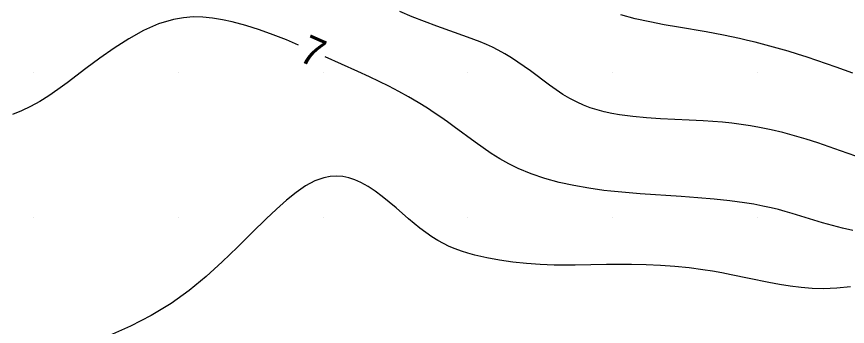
# Model space of a CAD drawing. Extents: x 2602990 to 2605851, y 618069 to 619180.
# Drawn here: x 2603528.8 to 2603586.2, y 618552.5 to 618573.9 of the extents above; entities that cross this region are included whole.
import ezdxf

# ---------------------------------------------------------------- set-up
doc = ezdxf.new("R2010")
doc.units = 0
for name, color, linetype in [('DTM Contours Minor', 7, 'Continuous'), ('DTM Contours Minor Text', 7, 'Continuous'), ('Exist DTM Crownline', 7, 'Continuous'), ('Exist DTM QL2 LIDAR Elevation Point', 7, 'Continuous'), ('Exist Roads EOP', 7, 'Continuous')]:
    doc.layers.add(name, color=color, linetype=linetype)

msp = doc.modelspace()

# ---------------------------------------------------------------- linework, layer by layer
at = {"layer": 'DTM Contours Minor'}
for points in [[(2603548.311, 618571.91), (2603547.471, 618572.26), (2603546.555, 618572.617), (2603545.619, 618572.953), (2603544.672, 618573.255), (2603543.725, 618573.511), (2603543.046, 618573.659), (2603542.371, 618573.77), (2603541.698, 618573.835), (2603541.025, 618573.847), (2603540.351, 618573.799), (2603539.675, 618573.683), (2603538.639, 618573.369), (2603537.602, 618572.912), (2603536.572, 618572.345), (2603535.559, 618571.699), (2603534.571, 618571.005), (2603533.617, 618570.297), (2603532.314, 618569.31), (2603531.681, 618568.847), (2603531.052, 618568.412), (2603530.422, 618568.013), (2603529.784, 618567.656), (2603529.175, 618567.363), (2603528.551, 618567.108)], [(2603587.328, 618564.06), (2603585.758, 618564.605), (2603584.968, 618564.88), (2603584.174, 618565.147), (2603583.377, 618565.402), (2603582.576, 618565.641), (2603581.772, 618565.861), (2603580.964, 618566.057), (2603580.154, 618566.226), (2603579.519, 618566.337), (2603578.881, 618566.432), (2603578.239, 618566.511), (2603577.591, 618566.576), (2603576.935, 618566.631), (2603576.271, 618566.675), (2603575.288, 618566.728), (2603573.306, 618566.823), (2603572.334, 618566.885), (2603571.39, 618566.971), (2603570.489, 618567.089), (2603569.949, 618567.185), (2603569.43, 618567.298), (2603568.932, 618567.431), (2603568.452, 618567.584), (2603567.99, 618567.759), (2603567.546, 618567.956), (2603567.047, 618568.217), (2603566.566, 618568.504), (2603566.101, 618568.812), (2603565.647, 618569.135), (2603564.331, 618570.12), (2603563.902, 618570.433), (2603563.467, 618570.736), (2603563.023, 618571.028), (2603562.566, 618571.305), (2603562.095, 618571.563), (2603561.696, 618571.759), (2603561.284, 618571.944), (2603560.859, 618572.121), (2603560.421, 618572.292), (2603559.968, 618572.46), (2603557.862, 618573.209), (2603557.01, 618573.524), (2603556.153, 618573.864), (2603555.301, 618574.232)], [(2603586.597, 618569.979), (2603585.458, 618570.384), (2603584.122, 618570.843), (2603583.451, 618571.066), (2603582.783, 618571.28), (2603582.121, 618571.484), (2603581.367, 618571.705), (2603580.614, 618571.912), (2603579.852, 618572.106), (2603579.322, 618572.233), (2603578.781, 618572.356), (2603578.227, 618572.475), (2603577.657, 618572.59), (2603577.071, 618572.703), (2603576.467, 618572.812), (2603574.563, 618573.136), (2603573.571, 618573.312), (2603572.57, 618573.506), (2603571.569, 618573.729), (2603570.581, 618573.988)], [(2603586.596, 618559.105), (2603585.892, 618559.265), (2603585.195, 618559.447), (2603584.506, 618559.644), (2603582.409, 618560.279), (2603581.934, 618560.414), (2603581.454, 618560.544), (2603580.965, 618560.665), (2603580.376, 618560.795), (2603579.765, 618560.913), (2603579.126, 618561.018), (2603578.101, 618561.152), (2603577.015, 618561.264), (2603575.886, 618561.359), (2603574.734, 618561.442), (2603571.912, 618561.635), (2603570.897, 618561.718), (2603570.394, 618561.765), (2603569.891, 618561.818), (2603569.389, 618561.877), (2603568.355, 618562.023), (2603567.327, 618562.205), (2603566.313, 618562.427), (2603565.326, 618562.695), (2603564.377, 618563.014), (2603563.476, 618563.386), (2603562.83, 618563.706), (2603562.215, 618564.053), (2603561.624, 618564.423), (2603561.053, 618564.808), (2603560.498, 618565.202), (2603559.047, 618566.269), (2603558.595, 618566.597), (2603558.14, 618566.92), (2603557.68, 618567.235), (2603557.213, 618567.543), (2603556.561, 618567.948), (2603555.897, 618568.336), (2603555.225, 618568.706), (2603554.551, 618569.059), (2603553.881, 618569.394), (2603553.218, 618569.712), (2603552.398, 618570.092), (2603550.141, 618571.103)], [(2603586.434, 618555.208), (2603585.489, 618555.119), (2603584.567, 618555.085), (2603583.788, 618555.105), (2603583.026, 618555.164), (2603582.276, 618555.257), (2603581.536, 618555.375), (2603580.804, 618555.513), (2603579.449, 618555.793), (2603578.188, 618556.054), (2603577.548, 618556.177), (2603576.898, 618556.292), (2603576.235, 618556.396), (2603575.284, 618556.518), (2603574.31, 618556.614), (2603573.32, 618556.685), (2603572.32, 618556.733), (2603571.318, 618556.759), (2603570.319, 618556.764), (2603569.586, 618556.756), (2603567.409, 618556.717), (2603566.687, 618556.713), (2603565.964, 618556.722), (2603565.002, 618556.759), (2603564.046, 618556.826), (2603563.106, 618556.925), (2603562.192, 618557.054), (2603561.313, 618557.215), (2603560.48, 618557.407), (2603560.013, 618557.536), (2603559.564, 618557.678), (2603559.132, 618557.835), (2603558.716, 618558.007), (2603558.315, 618558.198), (2603557.928, 618558.408), (2603557.504, 618558.671), (2603557.093, 618558.957), (2603556.693, 618559.263), (2603556.299, 618559.584), (2603555.908, 618559.916), (2603555.048, 618560.665), (2603554.573, 618561.069), (2603554.093, 618561.457), (2603553.608, 618561.817), (2603553.116, 618562.14), (2603552.619, 618562.414), (2603552.204, 618562.597), (2603551.783, 618562.735), (2603551.358, 618562.824), (2603550.928, 618562.859), (2603550.492, 618562.836), (2603550.049, 618562.749), (2603549.427, 618562.523), (2603548.791, 618562.18), (2603548.138, 618561.735), (2603547.467, 618561.199), (2603546.775, 618560.587), (2603546.061, 618559.91), (2603545.098, 618558.96), (2603544.089, 618557.957), (2603543.029, 618556.932), (2603541.915, 618555.92), (2603540.743, 618554.952), (2603539.507, 618554.061), (2603538.129, 618553.228), (2603536.701, 618552.499), (2603535.247, 618551.858)]]:
    msp.add_lwpolyline(points, dxfattribs=at)
at = {"layer": 'Exist DTM Crownline'}
msp.add_spline([(2603233.488, 618380.754), (2603285.185, 618400.095), (2603335.457, 618418.629), (2603390.812, 618439.069), (2603440.087, 618457.325), (2603493.996, 618477.231), (2603542.655, 618495.301), (2603600.808, 618516.867), (2603653.659, 618536.362), (2603706.222, 618555.742), (2603764.811, 618577.593), (2603823.52, 618599.847), (2603878.564, 618620.56), (2603937.951, 618643.078), (2603997.369, 618665.789), (2604036.209, 618680.665), (2604055.311, 618688.017)], degree=3, dxfattribs=at)
at = {"layer": 'Exist DTM QL2 LIDAR Elevation Point'}
for p, q in [((2603530, 618570), (2603530, 618570)), ((2603540, 618570), (2603540, 618570)), ((2603550, 618570), (2603550, 618570)), ((2603560, 618570), (2603560, 618570)), ((2603570, 618570), (2603570, 618570)), ((2603580, 618570), (2603580, 618570)), ((2603530, 618560), (2603530, 618560)), ((2603540, 618560), (2603540, 618560)), ((2603550, 618560), (2603550, 618560)), ((2603560, 618560), (2603560, 618560)), ((2603570, 618560), (2603570, 618560)), ((2603580, 618560), (2603580, 618560))]:
    msp.add_line(p, q, dxfattribs=at)
at = {"layer": 'Exist Roads EOP'}
for points in [[(2603230.17, 618389.98), (2603282.929, 618409.597), (2603332.773, 618427.868), (2603388.167, 618448.413), (2603437.203, 618466.721), (2603490.778, 618486.527), (2603539.039, 618504.558), (2603597.451, 618526.156), (2603651.053, 618545.972), (2603705.208, 618566.084), (2603762.02, 618587.183), (2603820.334, 618609.162), (2603876.341, 618629.99), (2603934.909, 618652.28), (2603996.409, 618675.568), (2604033.216, 618689.957), (2604052.01, 618697.199)], [(2604034.633, 618668.486), (2603984.89, 618650.123), (2603936.767, 618631.654), (2603888.195, 618613.335), (2603837.766, 618594.258), (2603782.918, 618573.705), (2603731.939, 618554.39), (2603671.126, 618532.171), (2603621.822, 618514.106), (2603561.545, 618491.877), (2603506.421, 618471.293), (2603452.163, 618451.33), (2603398.364, 618431.316), (2603341.431, 618410.355), (2603281.65, 618388.199), (2603223.033, 618366.475), (2603185.717, 618352.612)]]:
    msp.add_spline(points, degree=3, dxfattribs=at)

# ---------------------------------------------------------------- texts
at = {"layer": 'DTM Contours Minor Text'}
msp.add_text('7', height=2, rotation=336.20706, dxfattribs=at).set_placement((2603548.227, 618570.861))

doc.saveas('drawing.dxf')
